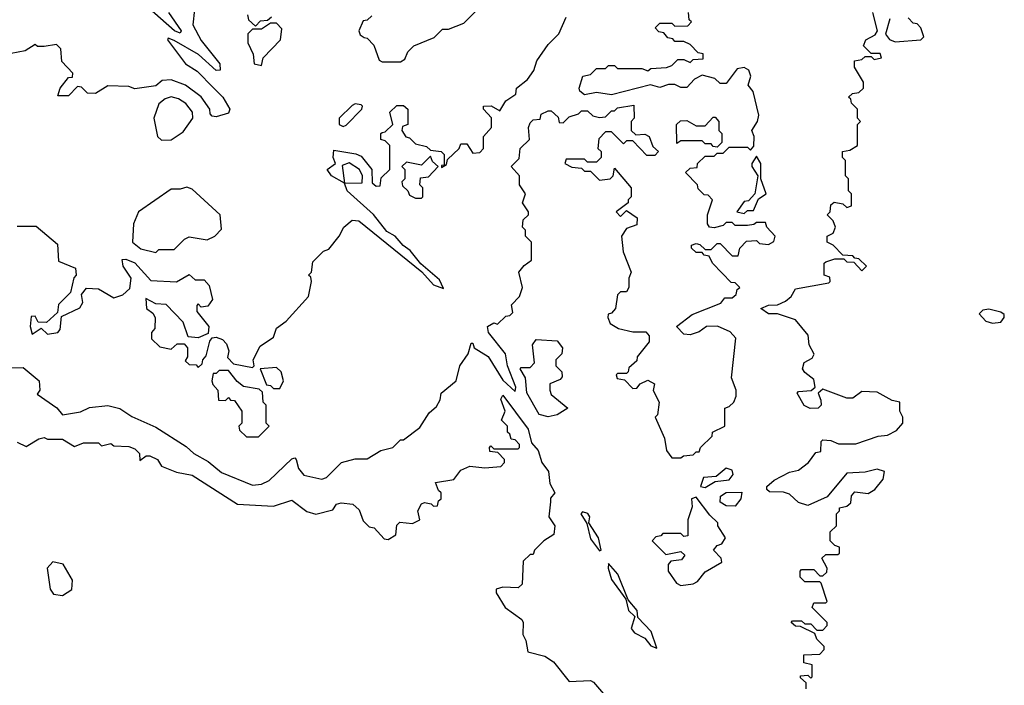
# Model space of a CAD drawing. Extents: x 2769579 to 2883812, y 684207 to 828660.
# Tile 358 of 505: x 2819813 to 2823077, y 786337 to 788542. Entities that reach past the tile are written whole.
import ezdxf

# ---------------------------------------------------------------- set-up
doc = ezdxf.new("R2010")
doc.units = 0

msp = doc.modelspace()

# ---------------------------------------------------------------- linework, layer by layer
at = {"layer": '0CON02XD'}
for points in [[(2820306.2, 788565), (2820348.8, 788505), (2820345, 788497.5), (2820326.7, 788505), (2820215, 788603.1)], [(2820392.5, 788575), (2820387.5, 788525), (2820415, 788472.5), (2820476.7, 788395), (2820477.5, 788375), (2820465, 788373.3), (2820406.2, 788426.2), (2820325, 788473.3), (2820305, 788480), (2820303.3, 788475), (2820363.3, 788395), (2820401.2, 788371.2), (2820455.7, 788315.7)], [(2820568.3, 788558.3), (2820571.7, 788541.7), (2820595, 788520), (2820611.7, 788538.3), (2820635, 788540), (2820648.3, 788551.7)], [(2820615, 787003.3), (2820640, 787015), (2820715, 787087.5), (2820725, 787090), (2820730, 787085), (2820737.5, 787055), (2820755, 787032.5), (2820815, 787020), (2820830, 787025), (2820880, 787075), (2820925, 787087.5), (2820965, 787086.7), (2821010, 787115), (2821050, 787125), (2821075, 787150), (2821085, 787150), (2821139.3, 787190.7), (2821170.7, 787239.3), (2821195, 787260), (2821207, 787283), (2821210, 787305), (2821260, 787345), (2821272.5, 787395), (2821300, 787435), (2821310, 787470), (2821315, 787470), (2821320, 787455), (2821365.5, 787425.5), (2821415, 787348), (2821455, 787310), (2821458, 787325), (2821430, 787395), (2821423.8, 787435), (2821366.7, 787505), (2821363.3, 787525), (2821385, 787537.5), (2821397, 787533), (2821425, 787560), (2821438.3, 787561.7), (2821448.3, 787571.7), (2821443, 787597), (2821470, 787625), (2821480, 787655), (2821467.5, 787705), (2821485, 787727.5), (2821510, 787745), (2821510, 787805), (2821490, 787825), (2821490, 787845), (2821480, 787855), (2821481.7, 787878.3), (2821500, 787895), (2821500, 787905), (2821480, 787935), (2821490, 787965), (2821470, 787995), (2821470, 788025), (2821442.5, 788055), (2821468.3, 788081.7), (2821472.5, 788115), (2821502.5, 788145), (2821500, 788185), (2821505, 788200), (2821515, 788210), (2821538.3, 788211.7), (2821541.7, 788228.3), (2821565, 788240), (2821575, 788240), (2821598.3, 788218.3), (2821601.7, 788201.7), (2821615, 788200), (2821635, 788220), (2821665, 788230), (2821675, 788240), (2821695, 788240), (2821713, 788223), (2821735, 788217.5), (2821755, 788220), (2821775, 788240), (2821785, 788240), (2821795, 788250), (2821848.3, 788258.3), (2821850, 788215), (2821840, 788205), (2821840, 788175), (2821855, 788160), (2821885, 788162.5), (2821900, 788155), (2821911.7, 788121.7), (2821930, 788105), (2821918.3, 788091.7), (2821891.7, 788091.7), (2821845, 788140), (2821825, 788140), (2821815, 788130), (2821775, 788170), (2821755, 788170), (2821733, 788147), (2821730, 788115), (2821740, 788105), (2821740, 788085), (2821725, 788070), (2821695, 788070), (2821685, 788080), (2821625, 788080), (2821620, 788065), (2821643, 788053), (2821675, 788050), (2821685, 788040), (2821705, 788040), (2821735, 788010), (2821770, 788015), (2821780, 788025), (2821785, 788050), (2821840, 787985), (2821840, 787955), (2821830, 787945), (2821830, 787935), (2821790, 787905), (2821805, 787890), (2821825, 787910), (2821860, 787885), (2821858.3, 787861.7), (2821825, 787850), (2821807.5, 787825), (2821813, 787773), (2821840, 787705), (2821832.5, 787685), (2821832.5, 787655), (2821825, 787640), (2821805, 787640), (2821795, 787630), (2821787.5, 787585), (2821775, 787570), (2821763.6, 787566.4), (2821762.5, 787555), (2821770, 787535), (2821798.3, 787518.3), (2821845, 787507.5), (2821888.3, 787508.3), (2821900, 787495), (2821900, 787475), (2821860, 787425), (2821858.3, 787411.7), (2821831.7, 787388.3), (2821830, 787375), (2821825, 787370), (2821795, 787370), (2821790, 787365), (2821793.3, 787353.3), (2821818.3, 787348.3), (2821845, 787320), (2821858.3, 787321.7), (2821870, 787335), (2821895, 787347.5), (2821917.5, 787335), (2821913, 787313), (2821932.5, 787275), (2821927, 787233), (2821920, 787225), (2821950, 787155), (2821957.5, 787115), (2821975, 787090), (2822005, 787090), (2822013, 787097), (2822045, 787100), (2822055, 787110), (2822065, 787110), (2822070, 787125), (2822108.3, 787161.7), (2822110, 787175), (2822150, 787195), (2822150, 787255), (2822165, 787260), (2822180, 787275), (2822187.5, 787295), (2822187.5, 787315), (2822172.5, 787355), (2822187, 787487), (2822168.3, 787508.3), (2822126.1, 787526.1), (2822090, 787525), (2822065, 787507.5), (2822035, 787497.5), (2822015, 787500), (2821990, 787525), (2822042.5, 787565), (2822137, 787603), (2822150, 787620), (2822175, 787620), (2822188.3, 787631.7), (2822191.7, 787648.3), (2822200, 787655), (2822185, 787670), (2822171.7, 787671.7), (2822141.7, 787701.7), (2822110, 787735), (2822098.3, 787758.3), (2822081.7, 787761.7), (2822075, 787770), (2822055, 787770), (2822040, 787785), (2822040, 787795), (2822055, 787800), (2822067, 787797), (2822085, 787780), (2822105, 787780), (2822125, 787800), (2822135, 787800), (2822175, 787760), (2822195, 787760), (2822200, 787785), (2822221.7, 787808.3), (2822255, 787810), (2822265, 787800), (2822295, 787797.5), (2822313, 787807), (2822317.5, 787825), (2822290, 787855), (2822285, 787870), (2822255, 787870), (2822247, 787863), (2822225, 787860), (2822185, 787860), (2822175, 787870), (2822155, 787870), (2822145, 787860), (2822115, 787852.5), (2822100, 787855), (2822092.5, 787865), (2822092.5, 787895), (2822110, 787945), (2822095, 787960), (2822081.7, 787961.7), (2822061.7, 787981.7), (2822060, 787995), (2822020, 788035), (2822035, 788050), (2822058.3, 788051.7), (2822060, 788065), (2822085, 788090), (2822115, 788090), (2822125, 788100), (2822145, 788100), (2822165, 788120), (2822225, 788120), (2822235, 788110), (2822247, 788123), (2822247.5, 788155), (2822240, 788175), (2822258.8, 788205), (2822263.3, 788225), (2822243.9, 788303.9), (2822227.5, 788325), (2822236.7, 788355), (2822230, 788375), (2822215, 788383.8), (2822191.4, 788378.6), (2822155, 788330), (2822135, 788330), (2822117, 788347), (2822075, 788357.5), (2822050, 788345), (2822025, 788317.5), (2822005, 788317.5), (2821985, 788327.5), (2821963.3, 788326.7), (2821935, 788317.5), (2821903.6, 788326.4), (2821775, 788292.5), (2821725, 788300), (2821685, 788292.5), (2821670, 788305), (2821667.5, 788315), (2821680, 788355), (2821705, 788360), (2821725, 788380), (2821755, 788380), (2821765, 788390), (2821785, 788390), (2821795, 788380), (2821875, 788380), (2821895, 788372.5), (2821905, 788380), (2821957, 788383), (2821975, 788390), (2821995, 788410), (2822015, 788410), (2822035, 788400), (2822045, 788410), (2822078.3, 788411.7), (2822078.3, 788428.3), (2822061.7, 788431.7), (2822035, 788460), (2822015, 788470), (2821985, 788470), (2821978.3, 788478.3), (2821961.7, 788481.7), (2821948.3, 788498.3), (2821931.7, 788501.7), (2821920, 788515), (2821935, 788530), (2821975, 788530), (2821985, 788520), (2822028.3, 788521.7), (2822040, 788535), (2822031.7, 788541.7), (2822030, 788565)], [(2820980, 788555), (2820965, 788540), (2820951.7, 788538.3), (2820937.5, 788505), (2820941.7, 788491.7), (2820955, 788482.5), (2820965, 788480), (2820987, 788457), (2821005, 788407.5), (2821015, 788402.5), (2821075, 788402.5)], [(2821075, 788402.5), (2821089.3, 788410.7), (2821100, 788435), (2821120, 788455), (2821187, 788483), (2821215, 788510), (2821235, 788510), (2821285, 788530), (2821335, 788580)], [(2822420, 786325), (2822420, 786345), (2822401.7, 786361.7), (2822401.7, 786368.3), (2822425, 786370), (2822435, 786360), (2822440, 786365), (2822440, 786405), (2822411.7, 786411.7), (2822411.7, 786438.3), (2822465, 786440), (2822480, 786455), (2822480, 786465), (2822455, 786490), (2822448.3, 786508.3), (2822401.7, 786531.7), (2822385, 786532.5), (2822370, 786545), (2822375, 786550), (2822405, 786550), (2822415, 786540), (2822435, 786540), (2822455, 786520), (2822475, 786520), (2822490, 786535), (2822490, 786545), (2822440, 786595), (2822445, 786610), (2822485, 786610), (2822490, 786615), (2822470, 786675), (2822465, 786680), (2822415, 786680), (2822400, 786695), (2822400, 786715), (2822405, 786720), (2822445, 786720), (2822465, 786700), (2822475, 786700), (2822488.3, 786711.7), (2822490, 786725), (2822471.7, 786758.3), (2822485, 786770), (2822525, 786770), (2822530, 786775), (2822530, 786795), (2822515, 786800), (2822500, 786815), (2822500, 786845), (2822520, 786865), (2822520, 786905), (2822530, 786915), (2822530, 786925), (2822555, 786930), (2822568.3, 786941.7), (2822570, 786965), (2822581.7, 786978.3), (2822625, 786972.5), (2822647.5, 786985), (2822675, 787020), (2822680, 787045), (2822655, 787052.5), (2822615, 787042.5), (2822555, 787040), (2822489.3, 786960.7), (2822425, 786932.5), (2822395, 786942.5), (2822365, 786970), (2822345, 786976.7), (2822298.3, 786978.3), (2822290, 786985), (2822290, 786995), (2822313.9, 787016.1), (2822365, 787042.5), (2822395, 787050), (2822427.5, 787075), (2822451.7, 787108.3), (2822468.3, 787111.7), (2822470, 787145), (2822475, 787150), (2822501.7, 787148.3), (2822527, 787137), (2822585, 787136.7), (2822658.3, 787161.7), (2822690, 787165), (2822719.3, 787180.7), (2822740, 787205), (2822740, 787225), (2822730, 787245), (2822730, 787275), (2822705, 787280), (2822655, 787307.5), (2822605, 787310), (2822575, 787287.5), (2822555, 787287.5), (2822475, 787317.5), (2822460, 787305), (2822468.3, 787281.7), (2822470, 787265), (2822460, 787255), (2822433.6, 787253.6), (2822413.6, 787263.6), (2822390, 787305), (2822395, 787310), (2822437, 787313), (2822450, 787325), (2822445, 787350), (2822415, 787372.5), (2822407.5, 787385), (2822413.6, 787406.4), (2822439.3, 787420.7), (2822446.7, 787433.3), (2822430, 787465), (2822427, 787497), (2822385, 787547.5), (2822325, 787567.5), (2822295, 787567.5), (2822270, 787585), (2822295, 787596.2), (2822325, 787596.7), (2822351.2, 787608.8), (2822370, 787625), (2822385, 787650), (2822495, 787670), (2822500, 787675), (2822498.3, 787688.3), (2822480, 787695), (2822480, 787735), (2822485, 787740), (2822515, 787750), (2822545, 787750), (2822555, 787740), (2822578.3, 787738.3), (2822605, 787710), (2822620, 787725), (2822595, 787750), (2822581.7, 787751.7), (2822575, 787760), (2822541.7, 787761.7), (2822510, 787795), (2822490, 787805), (2822490, 787825), (2822510, 787835), (2822517.5, 787855), (2822510, 787875), (2822490, 787895), (2822500, 787905), (2822501.7, 787928.3), (2822513, 787937), (2822541.7, 787931.7), (2822555, 787920), (2822570, 787925), (2822570, 787965), (2822560, 787975), (2822560, 788015), (2822550, 788025), (2822550, 788075), (2822540, 788085), (2822540, 788105), (2822565, 788110), (2822590, 788125), (2822590, 788195), (2822600, 788205), (2822590, 788215), (2822590, 788245), (2822570, 788265), (2822568.3, 788278.3), (2822560, 788285), (2822573, 788297), (2822595, 788300), (2822610, 788315), (2822610, 788335), (2822580, 788385), (2822580, 788405), (2822605, 788410), (2822615, 788420), (2822635, 788420), (2822645, 788410), (2822670, 788415), (2822665, 788430), (2822635, 788430), (2822610, 788455), (2822617.5, 788475), (2822648.3, 788491.7), (2822656.7, 788505), (2822641.2, 788565)], [(2820615, 788390), (2820620, 788415), (2820677.5, 788475), (2820681.7, 788511.7), (2820665, 788530), (2820645, 788530), (2820615, 788510), (2820585, 788510), (2820570, 788495), (2820570, 788465), (2820587, 788427), (2820590, 788395), (2820615, 788390)], [(2820585, 787390), (2820590, 787395), (2820587.5, 787415), (2820610, 787460), (2820655, 787490), (2820665, 787520), (2820696.4, 787543.6), (2820770, 787625), (2820780, 787675), (2820778.3, 787688.3), (2820770, 787695), (2820780, 787705), (2820785, 787740), (2820820, 787775), (2820838.3, 787781.7), (2820872.5, 787825), (2820887.5, 787855), (2820915, 787877.5), (2820937.5, 787875), (2821146.7, 787706.7), (2821185, 787663.3), (2821218.3, 787651.7), (2821205, 787680), (2821143.3, 787733.3), (2821107.7, 787777.7), (2821084, 787794), (2821057.5, 787825), (2821030.5, 787840.5), (2820986, 787896), (2820898.8, 787975), (2820890, 788000), (2820948.3, 788001.7), (2820950, 788025), (2820940, 788045), (2820905, 788067.5), (2820881.7, 788058.3), (2820890, 788000), (2820846.7, 788025), (2820832.5, 788045), (2820860, 788065), (2820852.5, 788085), (2820855, 788110), (2820927, 788097), (2820945, 788090), (2820980, 788045), (2820981.7, 788001.7), (2820995, 787990), (2821008.3, 787991.7), (2821011.7, 788018.3), (2821040, 788045), (2821040, 788125), (2821025, 788140), (2821010, 788145), (2821010, 788165), (2821015, 788167.5), (2821025, 788170), (2821050, 788195), (2821040, 788235), (2821063, 788257), (2821085, 788257.5), (2821100, 788245), (2821100, 788195), (2821081.7, 788188.3), (2821080, 788175), (2821093.6, 788153.6), (2821105, 788150), (2821125, 788130), (2821161.7, 788121.7), (2821175, 788110), (2821210, 788105), (2821220, 788095), (2821220, 788060), (2821211.7, 788058.3), (2821211.7, 788051.7), (2821228.3, 788061.7), (2821231.7, 788078.3), (2821270, 788115), (2821275, 788130), (2821295, 788130), (2821315, 788100), (2821338.3, 788101.7), (2821350, 788115), (2821350, 788155), (2821377.5, 788185), (2821377, 788217), (2821350, 788245), (2821350, 788255), (2821376.4, 788256.4), (2821405, 788240), (2821425, 788272.5), (2821457.5, 788295), (2821460, 788315), (2821496.4, 788343.6), (2821517, 788373), (2821527.5, 788405), (2821565, 788460), (2821600, 788495), (2821625, 788550)], [(2822697.5, 788545), (2822683.3, 788493.3), (2822695.9, 788475.9), (2822715, 788468.8), (2822800, 788475), (2822810, 788485), (2822800, 788515), (2822788.3, 788528.3), (2822775, 788530), (2822758.3, 788548.3)], [(2820455.7, 788315.7), (2820486.2, 788285), (2820510, 788245), (2820505, 788232.5), (2820465, 788220), (2820451.7, 788221.7), (2820445, 788230), (2820443.3, 788245), (2820415, 788286.7), (2820362.5, 788325), (2820315, 788342.5), (2820285, 788340), (2820265, 788322.5), (2820195, 788312.5), (2820175, 788320), (2820105, 788322.5), (2820065, 788297.5), (2820038.3, 788298.3), (2820018.3, 788318.3), (2820005, 788320), (2819975, 788290), (2819940, 788290), (2819947.5, 788315), (2819975, 788350), (2819988.3, 788351.7), (2819990, 788365), (2819953, 788403), (2819950, 788445), (2819935, 788460), (2819895, 788452.5), (2819872.5, 788452.5), (2819865, 788460), (2819831.7, 788438.3), (2819785, 788430)], [(2820283, 788143), (2820315, 788143.3), (2820355, 788170), (2820386.7, 788215), (2820385.9, 788235.9), (2820363.9, 788263.9), (2820339.5, 788279.5), (2820315, 788286.2), (2820295, 788280), (2820275, 788262.5), (2820257.5, 788215), (2820270, 788155), (2820283, 788143)], [(2820885, 788187.5), (2820895, 788192.5), (2820947.5, 788245), (2820950, 788255), (2820945, 788260), (2820925, 788262.5), (2820915, 788257.5), (2820872.5, 788215), (2820872.5, 788195), (2820885, 788187.5)], [(2822125, 788120), (2822111.7, 788121.7), (2822105, 788130), (2822085, 788130), (2822075, 788140), (2822005, 788140), (2821991.7, 788131.7), (2821990, 788195), (2822003, 788207), (2822025, 788207.5), (2822055, 788190), (2822085, 788190), (2822111.7, 788218.3), (2822118.3, 788218.3), (2822130, 788205), (2822130, 788175), (2822140, 788165), (2822140, 788135), (2822125, 788120)], [(2821145, 787950), (2821150, 787955), (2821150, 787985), (2821140, 787995), (2821141.7, 788018.3), (2821168.3, 788021.7), (2821200, 788055), (2821181.7, 788071.7), (2821175, 788090), (2821145, 788060), (2821095, 788070), (2821080, 788055), (2821090, 788045), (2821090, 788015), (2821080, 788005), (2821081.7, 787991.7), (2821100, 787975), (2821105, 787960), (2821125, 787950), (2821145, 787950)], [(2822215, 787900), (2822225, 787910), (2822245, 787910), (2822261.7, 787948.3), (2822287.5, 787965), (2822270, 788015), (2822270, 788065), (2822255, 788090), (2822240, 788065), (2822240, 788055), (2822260, 788025), (2822250, 787965), (2822228.3, 787941.7), (2822215, 787940), (2822190, 787905), (2822215, 787900)], [(2820265, 787770), (2820275, 787780), (2820325, 787780), (2820360, 787815), (2820375, 787822.5), (2820435, 787812.5), (2820460, 787825), (2820481.7, 787848.3), (2820477.5, 787895), (2820385, 787980), (2820367.5, 787987.5), (2820345, 787980), (2820315, 787980), (2820207.5, 787905), (2820190, 787865), (2820187.5, 787805), (2820215, 787782.5), (2820265, 787770)], [(2819805, 787857.5), (2819868.3, 787858.3), (2819938.3, 787798.3), (2819941.7, 787741.7), (2819998.3, 787718.3), (2820000, 787695), (2819993, 787687), (2819981.7, 787638.3), (2819941.7, 787598.3), (2819938.3, 787571.7), (2819901.7, 787538.3), (2819875, 787540), (2819865, 787560), (2819851.7, 787558.3), (2819847.5, 787525), (2819855, 787500), (2819885, 787520), (2819905, 787500), (2819940, 787505), (2819947.5, 787515), (2819951.7, 787558.3), (2820013, 787587), (2820022.5, 787605), (2820018.3, 787631.7), (2820035, 787652.5), (2820075, 787650), (2820125, 787620), (2820155, 787630), (2820178.3, 787651.7), (2820182.5, 787685), (2820156.7, 787725), (2820153, 787747), (2820165, 787748.8), (2820195, 787735.8), (2820248.3, 787678.3), (2820333, 787673), (2820375, 787697.5), (2820395, 787680), (2820425, 787680), (2820441.7, 787661.7), (2820452.5, 787615), (2820437, 787593), (2820415, 787590), (2820405, 787600), (2820400, 787595), (2820400, 787575), (2820440, 787525), (2820438.3, 787501.7), (2820405, 787487.5), (2820371.7, 787491.7), (2820355, 787540), (2820298.3, 787598.3), (2820265, 787600), (2820231.7, 787618.3), (2820233.3, 787585), (2820255, 787570), (2820262.5, 787555), (2820261.7, 787518.3), (2820250, 787505), (2820250, 787485), (2820278.3, 787458.3), (2820315, 787450), (2820335, 787467.5), (2820358.3, 787468.3), (2820370, 787455), (2820370, 787425), (2820361.7, 787411.7), (2820375, 787400), (2820398.3, 787398.3), (2820405, 787390), (2820418.3, 787401.7), (2820420, 787415), (2820431.7, 787428.3), (2820443, 787477), (2820451.7, 787488.3), (2820465, 787490), (2820485, 787482.5), (2820498.3, 787468.3), (2820506.7, 787445), (2820502.5, 787422.5), (2820521.7, 787401.7), (2820585, 787390)], [(2823037, 787537), (2823065, 787540), (2823076.7, 787555), (2823076.7, 787565), (2823065, 787572.5), (2823025, 787582.5), (2823005, 787580), (2822993, 787567), (2823015, 787543.3), (2823037, 787537)], [(2821565, 787226.7), (2821535, 787234.2), (2821494, 787306), (2821490, 787355), (2821472.5, 787385), (2821475, 787390), (2821505, 787390), (2821520, 787405), (2821512.5, 787465), (2821525, 787482.5), (2821595, 787477.5), (2821612.5, 787455), (2821610, 787435), (2821590, 787415), (2821590, 787395), (2821610, 787375), (2821611.7, 787358.3), (2821605, 787350), (2821570, 787335), (2821570, 787315), (2821575, 787300), (2821630, 787255), (2821595, 787233.3), (2821565, 787226.7)], [(2819715, 787388.8), (2819825, 787390), (2819877.5, 787345), (2819880, 787315), (2819871.7, 787301.7), (2819936.4, 787256.4), (2819955, 787232.5), (2820015, 787243.3), (2820045, 787256.7), (2820105, 787263.3), (2820145, 787253.3), (2820185, 787227.5), (2820265, 787192.5), (2820365, 787127.5), (2820390, 787105), (2820438.3, 787078.3), (2820481.7, 787041.7), (2820585, 787000), (2820615, 787003.3)], [(2820605, 787160), (2820640, 787195), (2820630, 787205), (2820630, 787265), (2820620, 787275), (2820618.3, 787308.3), (2820607.5, 787317.5), (2820555, 787326.7), (2820533.6, 787343.6), (2820505, 787380), (2820475, 787380), (2820465, 787370), (2820455, 787370), (2820450, 787345), (2820453, 787333), (2820470, 787315), (2820471.7, 787281.7), (2820495, 787280), (2820505, 787290), (2820511.7, 787281.7), (2820525, 787280), (2820550, 787245), (2820550, 787205), (2820540, 787195), (2820541.7, 787181.7), (2820565, 787160), (2820605, 787160)], [(2820675, 787320), (2820687.5, 787345), (2820680, 787375), (2820665, 787390), (2820610, 787385), (2820631.7, 787331.7), (2820645, 787330), (2820655, 787320), (2820675, 787320)], [(2819805, 787142.5), (2819835, 787127.5), (2819876.7, 787153.3), (2819895, 787157.5), (2819905, 787152.5), (2819955, 787152.5), (2819995, 787127.5), (2820025, 787140), (2820075, 787140), (2820085, 787130), (2820115, 787137.5), (2820125, 787130), (2820175, 787127.5), (2820195, 787120), (2820210, 787105), (2820211.7, 787081.7), (2820233, 787097), (2820245, 787097.5), (2820270, 787085), (2820283.3, 787063.3), (2820333, 787043), (2820385, 787032.5), (2820535, 786936.7), (2820655, 786930), (2820715, 786950), (2820765, 786912.5), (2820795, 786903.3), (2820851.7, 786918.3), (2820863.6, 786936.4), (2820878.3, 786941.7), (2820917, 786937), (2820938.3, 786918.3), (2820951.7, 786881.7), (2820971.7, 786861.7), (2820988.3, 786858.3), (2821021.7, 786821.7), (2821035, 786820), (2821060, 786835), (2821063, 786867), (2821073, 786877), (2821115, 786872.5), (2821140, 786885), (2821132.5, 786915), (2821145, 786937.5), (2821155, 786942.5), (2821177.5, 786937.5), (2821185, 786930), (2821198.3, 786931.7), (2821201.7, 786948.3), (2821210, 786955), (2821210, 786975), (2821201.7, 786981.7), (2821191.7, 787008.3), (2821251.7, 787018.3), (2821275, 787050), (2821305, 787062.5), (2821355, 787057.5), (2821408.3, 787061.7), (2821420, 787075), (2821420, 787085), (2821398.3, 787108.3), (2821371.7, 787111.7), (2821370, 787125), (2821375, 787130), (2821385, 787120), (2821465, 787120), (2821470, 787125), (2821470, 787135), (2821455, 787150), (2821441.7, 787151.7), (2821438.3, 787168.3), (2821430, 787175), (2821430, 787195), (2821410, 787215), (2821422.5, 787245), (2821407.5, 787285), (2821415, 787297.5), (2821498.1, 787185), (2821510, 787140), (2821531.4, 787115), (2821543.8, 787075), (2821565.8, 787045), (2821570, 787005), (2821587.5, 786975), (2821573, 786957), (2821572.5, 786945)], [(2822085, 786992.5), (2822118.3, 787011.7), (2822165, 787017.5), (2822177.5, 787035), (2822175, 787050), (2822155, 787056.7), (2822121.7, 787028.3), (2822080, 787025), (2822070, 786995), (2822085, 786992.5)], [(2822005, 786667.5), (2822045, 786672.5), (2822059.3, 786680.7), (2822085, 786712.5), (2822140, 786745), (2822138.3, 786758.3), (2822112.5, 786785), (2822125, 786800), (2822140, 786805), (2822152.5, 786825), (2822127.5, 786865), (2822127.5, 786875), (2822100.5, 786900.5), (2822055, 786960), (2822040, 786955), (2822041.7, 786928.3), (2822027.5, 786885), (2822028.3, 786831.7), (2822015, 786830), (2822005, 786840), (2821945, 786840), (2821938.3, 786831.7), (2821921.7, 786828.3), (2821910, 786815), (2821955, 786770), (2822005, 786780), (2822018.3, 786768.3), (2822007, 786753), (2821971.7, 786748.3), (2821963, 786737), (2821962.5, 786715), (2821990, 786675), (2822005, 786667.5)], [(2822185, 786930), (2822155, 786931.2), (2822135, 786943.3), (2822136.4, 786963.6), (2822155, 786975.8), (2822206.7, 786976.7), (2822203.3, 786955), (2822185, 786930)], [(2821572.5, 786945), (2821566.7, 786895), (2821586.7, 786865), (2821583.6, 786836.4), (2821550, 786815), (2821520, 786785), (2821515, 786770), (2821505, 786770), (2821481.7, 786748.3), (2821478.3, 786671.7), (2821465, 786660), (2821415, 786662.5), (2821392.5, 786655), (2821393, 786643), (2821422.5, 786595), (2821477.5, 786555), (2821482.5, 786545), (2821481.2, 786505), (2821491.2, 786485), (2821497.5, 786447.5), (2821553.9, 786433.9), (2821582.5, 786415), (2821635, 786350), (2821705, 786352.5), (2821715, 786347.5), (2821780.7, 786270.7)], [(2821735, 786782.5), (2821740, 786785), (2821731.2, 786825), (2821700, 786875), (2821702.5, 786895), (2821696.1, 786906.1), (2821678.3, 786911.7), (2821673.3, 786905), (2821692.5, 786872.5), (2821705, 786822.5), (2821735, 786782.5)], [(2819955, 786634.3), (2819985.8, 786654.2), (2819988.8, 786685), (2819957.7, 786737.7), (2819923.6, 786746.4), (2819904, 786725), (2819914.4, 786655), (2819925, 786639.2), (2819955, 786634.3)], [(2821925, 786460), (2821906, 786515), (2821861.7, 786561.7), (2821860, 786585), (2821830, 786620), (2821796.2, 786705), (2821765, 786740), (2821763.3, 786725), (2821775, 786687.5), (2821822.5, 786622.5), (2821831.2, 786585), (2821852.5, 786565), (2821840, 786525), (2821851.2, 786511.2), (2821885, 786493.3), (2821905, 786467.5), (2821925, 786460)]]:
    msp.add_lwpolyline(points, dxfattribs=at)

doc.saveas('drawing.dxf')
